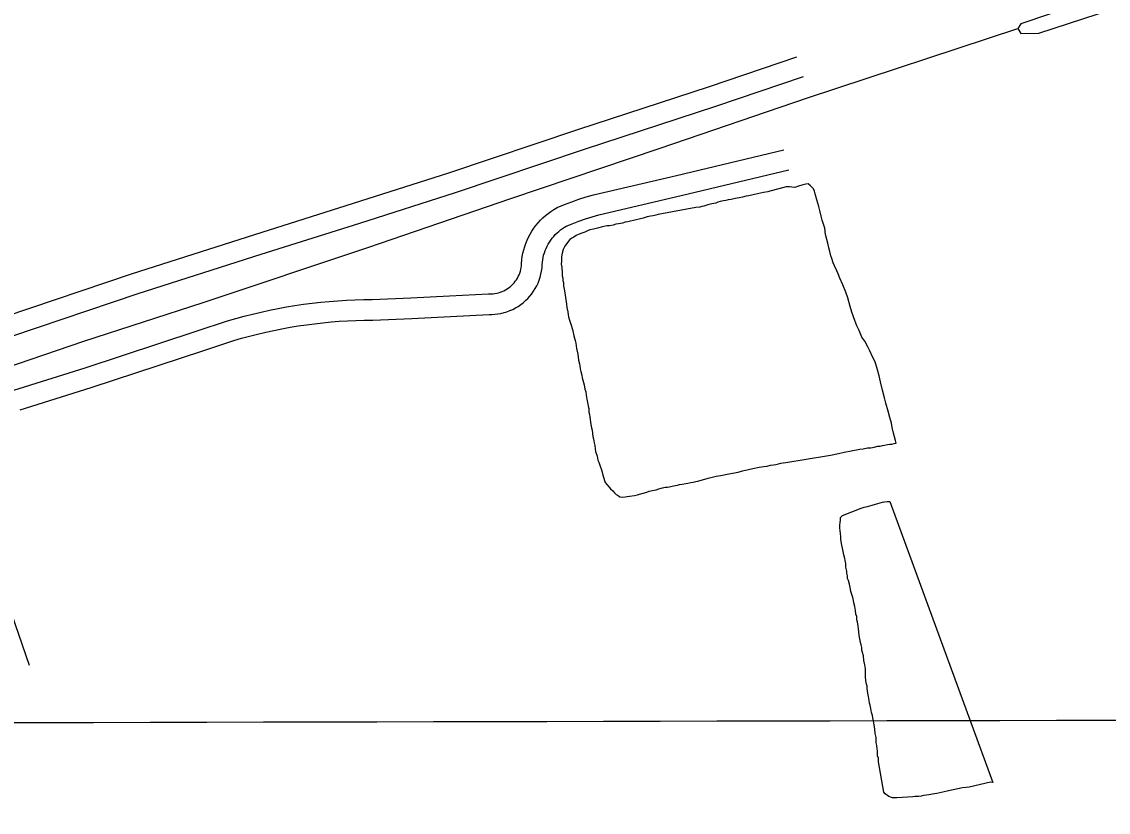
# Model space of a CAD drawing. Extents: x 3329332 to 3367211, y 631066 to 656469.
# Drawn here: x 3361295 to 3362871, y 642430 to 643578 of the extents above; entities that cross this region are included whole.
import ezdxf

# ---------------------------------------------------------------- set-up
doc = ezdxf.new("R2010")
doc.units = 0
for name, color, linetype in [('V-GRID-MAJR', 7, 'Continuous'), ('V-ROAD-CNTR', 7, 'Continuous'), ('V-TOPO-SHOR', 7, 'Continuous')]:
    doc.layers.add(name, color=color, linetype=linetype)

msp = doc.modelspace()

# ---------------------------------------------------------------- linework, layer by layer
at = {"layer": 'V-GRID-MAJR'}
msp.add_spline([(3333447.6, 642509.3), (3338709, 642517.4), (3343970.4, 642526.2), (3349231.8, 642535.7), (3354493.2, 642546.1), (3359754.7, 642557.2), (3365016.1, 642569)], degree=3, dxfattribs=at)
at = {"layer": 'V-ROAD-CNTR'}
for points in [[(3361271, 643149.8), (3361454.2, 643211.7), (3361632.9, 643268.8), (3361776.3, 643314.2), (3361914.6, 643358.3), (3362101.8, 643421.1), (3362292.6, 643483.7), (3362419.6, 643526.7)], [(3361280.6, 643121.4), (3361463.6, 643183.2), (3361642, 643240.2), (3361785.4, 643285.6), (3361924, 643329.8), (3362111.2, 643392.6), (3362302.1, 643455.3), (3362429.2, 643498.3)], [(3361283.3, 643043.1), (3361386.7, 643075.2), (3361549.6, 643129.3), (3361593.6, 643143.6), (3361605.7, 643147.1), (3361617.8, 643150.4), (3361629.9, 643153.5), (3361642.1, 643156.4), (3361654.4, 643159.1), (3361666.7, 643161.6), (3361679, 643163.8), (3361691.3, 643165.9), (3361703.7, 643167.7), (3361716.2, 643169.3), (3361728.6, 643170.7), (3361741.1, 643171.9), (3361753.6, 643172.8), (3361766.1, 643173.6), (3361778.6, 643174.1), (3361791.2, 643174.4), (3361803.3, 643174.5), (3361859.3, 643177.1), (3361915.6, 643179.8), (3361972.3, 643182.8), (3361975.9, 643182.8), (3361978.6, 643183), (3361981.3, 643183.3), (3361984, 643183.8), (3361986.6, 643184.4), (3361989.2, 643185.2), (3361991.8, 643186.2), (3361994.3, 643187.3), (3361996.7, 643188.5), (3361999, 643189.9), (3362001.3, 643191.5), (3362003.4, 643193.1), (3362005.5, 643194.9), (3362007.4, 643196.8), (3362009.3, 643198.9), (3362011, 643201), (3362012.5, 643203.2), (3362014, 643205.5), (3362015.3, 643207.9), (3362016.4, 643210.4), (3362017.4, 643212.9), (3362018.3, 643215.5), (3362019, 643218.2), (3362019.5, 643220.8), (3362019.8, 643223.2), (3362020, 643227), (3362020.4, 643232), (3362021.1, 643236.9), (3362022, 643241.8), (3362023.2, 643246.6), (3362024.6, 643251.4), (3362026.2, 643256.1), (3362028.1, 643260.7), (3362030.2, 643265.2), (3362032.5, 643269.6), (3362035.1, 643273.9), (3362037.9, 643278), (3362040.8, 643282), (3362044, 643285.9), (3362047.4, 643289.5), (3362050.9, 643293), (3362054.6, 643296.4), (3362058.5, 643299.5), (3362062.5, 643302.4), (3362066.7, 643305.1), (3362071.6, 643308), (3362082.6, 643312.5), (3362092.8, 643316.4), (3362103.2, 643320), (3362113.7, 643323.4), (3362124.5, 643326.7), (3362244.9, 643354.5), (3362400.8, 643392)], [(3361292.5, 643014.6), (3361395.8, 643046.7), (3361559, 643100.8), (3361602.4, 643114.9), (3361613.9, 643118.3), (3361625.5, 643121.4), (3361637.1, 643124.4), (3361648.8, 643127.2), (3361660.5, 643129.8), (3361672.3, 643132.1), (3361684.1, 643134.3), (3361696, 643136.2), (3361707.9, 643138), (3361719.8, 643139.5), (3361731.7, 643140.9), (3361743.7, 643142), (3361755.6, 643142.9), (3361767.6, 643143.6), (3361779.6, 643144.1), (3361791.6, 643144.4), (3361804.1, 643144.5), (3361860.7, 643147.1), (3361917.1, 643149.9), (3361973.1, 643152.8), (3361976.8, 643152.8), (3361981.3, 643153.1), (3361985.8, 643153.6), (3361990.2, 643154.4), (3361994.6, 643155.5), (3361998.9, 643156.8), (3362003.2, 643158.4), (3362007.3, 643160.2), (3362011.3, 643162.3), (3362015.2, 643164.6), (3362018.9, 643167.2), (3362022.5, 643169.9), (3362025.9, 643172.9), (3362029.1, 643176.1), (3362032.1, 643179.4), (3362035, 643183), (3362037.6, 643186.6), (3362039.9, 643190.5), (3362042.1, 643194.5), (3362044, 643198.5), (3362045.7, 643202.7), (3362047.1, 643207), (3362048.2, 643211.4), (3362049.1, 643215.8), (3362049.8, 643220.6), (3362049.9, 643225.2), (3362050.2, 643228.7), (3362050.7, 643232.1), (3362051.3, 643235.5), (3362052.1, 643238.9), (3362053.1, 643242.2), (3362054.3, 643245.5), (3362055.6, 643248.7), (3362057, 643251.8), (3362058.7, 643254.9), (3362060.5, 643257.9), (3362062.4, 643260.7), (3362064.4, 643263.5), (3362066.7, 643266.2), (3362069, 643268.7), (3362071.5, 643271.2), (3362074, 643273.5), (3362076.7, 643275.7), (3362079.5, 643277.7), (3362082.4, 643279.6), (3362084.8, 643281), (3362093.6, 643284.6), (3362103.2, 643288.2), (3362112.8, 643291.6), (3362122.6, 643294.8), (3362132.2, 643297.6), (3362251.8, 643325.3), (3362407.8, 643362.8)], [(3361176.6, 642976.6), (3361194.2, 642957.8), (3361206.9, 642929.3), (3361305.4, 642643.8)]]:
    msp.add_lwpolyline(points, dxfattribs=at)
at = {"layer": 'V-TOPO-SHOR'}
msp.add_line((3362434.7, 643467.1), (3362739.9, 643567.8), dxfattribs=at)
for points in [[(3362585.7, 645729.5), (3362628.4, 645450.6), (3362709.1, 644981.7), (3362754.1, 644712.2), (3362858.5, 644088.6), (3362934.3, 643652.6), (3362929.7, 643638.6), (3362910.9, 643631.5), (3362744.5, 643574.9), (3362739.9, 643567.8), (3362744.6, 643560.8), (3362770.4, 643560.9), (3362920.3, 643610.4), (3362932.1, 643610.4), (3362939.1, 643605.7), (3362946.2, 643596.4), (3362967.4, 643523.7), (3363007.7, 643265.9), (3363052.8, 643024.4), (3363100.2, 642729.1), (3363145.3, 642457.2), (3363206.9, 642107.9)], [(3360472.5, 642799.3), (3360580.9, 642844.2), (3360787.8, 642913.9), (3361174.8, 643042.3), (3361384.9, 643113.9), (3361558, 643170.3), (3361796.8, 643250.1), (3362004.3, 643321.1), (3362221.4, 643394.4), (3362434.7, 643467.1)], [(3362554.6, 643003.4), (3362552.1, 643012.4), (3362548.8, 643024), (3362546.7, 643032), (3362543.8, 643043.2), (3362540.9, 643055.3), (3362538.8, 643063.8), (3362536.7, 643072.3), (3362532.9, 643083.9), (3362529.9, 643090.6), (3362525.6, 643100), (3362522.6, 643105.9), (3362517.9, 643114), (3362514, 643119.8), (3362509.7, 643129.7), (3362506.7, 643136.4), (3362503.7, 643144), (3362499.5, 643156.1), (3362497, 643164.6), (3362493.7, 643177.1), (3362490.7, 643185.2), (3362486.4, 643196), (3362481.7, 643205.4), (3362479.2, 643211.7), (3362477.5, 643216.1), (3362474, 643223.3), (3362472.3, 643227.8), (3362470.2, 643234.1), (3362469, 643238.1), (3362467.3, 643244.4), (3362466, 643249.7), (3362464.4, 643256.4), (3362461.1, 643268.9), (3362459.9, 643277.9), (3362456.1, 643289.9), (3362454.9, 643295.7), (3362452.8, 643303.8), (3362451.5, 643309.6), (3362448.6, 643319), (3362446.1, 643327.9), (3362445.3, 643331.9), (3362443.6, 643335.1), (3362441.4, 643337.4), (3362439.2, 643339.6), (3362435.7, 643342.4), (3362432.6, 643342), (3362426.7, 643340.7), (3362421.8, 643339), (3362416.4, 643336.9), (3362412, 643337.4), (3362408.9, 643337.9), (3362404, 643338), (3362398.6, 643336.8), (3362393.3, 643335.1), (3362380.3, 643331.8), (3362377.2, 643330.9), (3362370.9, 643329.7), (3362362.5, 643328.1), (3362358, 643326.8), (3362354.4, 643326), (3362349.5, 643325.2), (3362345.9, 643324.4), (3362340.6, 643323.1), (3362336.1, 643322.3), (3362333, 643321.9), (3362328.1, 643320.7), (3362324, 643319.9), (3362320, 643319.1), (3362316.5, 643318.2), (3362313.3, 643317.9), (3362308.4, 643316.6), (3362304.8, 643315.8), (3362301.7, 643314.5), (3362295.9, 643313.3), (3362290.5, 643312), (3362284.7, 643309.9), (3362281.6, 643309.5), (3362278.5, 643308.7), (3362273.1, 643307.9), (3362218.2, 643297.8), (3362215.1, 643296.9), (3362211.1, 643296.1), (3362207, 643295.7), (3362202.1, 643294.5), (3362196.3, 643292.4), (3362190.5, 643291.1), (3362186.5, 643290.3)], [(3362186.5, 643290.3), (3362182.5, 643289.1), (3362178, 643288.2), (3362174.4, 643287.4), (3362170.4, 643286.6), (3362166.4, 643285.3), (3362160.6, 643284.6), (3362157, 643283.7), (3362153, 643282.5), (3362147.6, 643281.7), (3362144.5, 643281.3), (3362139.6, 643280.5), (3362135.6, 643279.7), (3362132.4, 643278.8), (3362124.4, 643276.7), (3362119, 643275.5), (3362115.9, 643274.2), (3362111.9, 643272.5), (3362107.4, 643270.8), (3362103.8, 643269.6), (3362099.3, 643267.4), (3362095.7, 643265.2), (3362093, 643263.5), (3362090.3, 643261.8), (3362085.3, 643255.6), (3362083, 643252.1), (3362080.3, 643247.3), (3362078.8, 643242), (3362077.9, 643236.7), (3362078.2, 643230.4), (3362077.7, 643226), (3362078.5, 643221.5), (3362079.2, 643212.2), (3362079.1, 643209), (3362080, 643205.5), (3362079.9, 643202.4), (3362080.7, 643199.2), (3362081.1, 643194.3), (3362082.3, 643187.2), (3362085.1, 643167.6), (3362085.9, 643163.1), (3362087.1, 643156.8), (3362087.9, 643152.4), (3362088.3, 643149.3), (3362089.6, 643144.8), (3362090.4, 643141.7), (3362092.1, 643137.2), (3362094.2, 643130.9), (3362095, 643126.9), (3362095.8, 643122), (3362097.9, 643115.3), (3362098.7, 643111.3), (3362099.9, 643103.7), (3362101.6, 643095.2), (3362102.7, 643086.3), (3362104, 643081.4), (3362104.4, 643078.2), (3362105.2, 643073.8), (3362106, 643070.2), (3362107.3, 643064.8), (3362108.1, 643060.8), (3362109.7, 643054.1), (3362111, 643050.5), (3362111.8, 643044.3), (3362113.1, 643040.7), (3362113.9, 643035.8), (3362114.6, 643030), (3362116.3, 643022.9), (3362116.7, 643019.7), (3362117.5, 643016.6), (3362117.9, 643011.3), (3362118.7, 643007.7), (3362119.1, 643003.7), (3362119.4, 643000.6), (3362120.3, 642996.5), (3362120.7, 642993.4), (3362121.5, 642988.5), (3362122.3, 642984.9), (3362123.4, 642975.6), (3362124.3, 642972.4), (3362125.5, 642966.6), (3362126.3, 642962.6), (3362126.7, 642957.7), (3362127.5, 642954.1), (3362129.6, 642947), (3362130.8, 642941.6), (3362132.1, 642938.5), (3362133.4, 642934), (3362135.9, 642927.3), (3362136.8, 642924.2), (3362138, 642919.7), (3362139.3, 642915.2), (3362140.6, 642912.1), (3362141.4, 642909), (3362143.6, 642906.2)], [(3362166.8, 642887.6), (3362176.6, 642889.2), (3362183.8, 642890), (3362188.2, 642891.2), (3362191.4, 642892), (3362196.3, 642893.7), (3362201.6, 642895), (3362205.2, 642896.2), (3362212.4, 642897.9), (3362215.5, 642898.3), (3362219.1, 642899.6), (3362224.4, 642901.2), (3362228.5, 642902.1), (3362231.6, 642902.4), (3362236.5, 642903.2), (3362240.5, 642904.1), (3362246.3, 642905.3), (3362249.4, 642906.1), (3362253, 642906.5), (3362258.4, 642907.7), (3362261.5, 642908.1), (3362265.5, 642909), (3362269.1, 642909.3), (3362272.7, 642910.2), (3362275.8, 642911), (3362291, 642915.2), (3362302.6, 642918.1), (3362309.3, 642919.3), (3362320.9, 642921.8), (3362334.3, 642924.2), (3362340.6, 642925.8), (3362349.5, 642927.9), (3362355.7, 642929.1), (3362364.7, 642931.2), (3362371.4, 642932.4), (3362376.3, 642932.8), (3362381.2, 642934), (3362385.7, 642934.8), (3362388.8, 642935.2), (3362392.8, 642936), (3362396.4, 642936.9), (3362399.5, 642937.7), (3362403.5, 642938.1), (3362462.4, 642947.7), (3362468.2, 642948.5), (3362479.8, 642950.9), (3362488.3, 642953), (3362498.1, 642955.1), (3362511.1, 642957.5), (3362515.5, 642957.9), (3362521.8, 642959.1), (3362526.7, 642959.4), (3362531.6, 642960.2), (3362537, 642961.5), (3362540.5, 642961.9), (3362543.7, 642962.7), (3362546.8, 642963.1), (3362550.8, 642963.9), (3362554.4, 642964.7), (3362557.5, 642964.7), (3362560.6, 642965.5), (3362563.7, 642965.9), (3362562.5, 642969.9), (3362559.5, 642980.7), (3362557.9, 642988.7), (3362556.7, 642994.9), (3362554.6, 643003.4)], [(3362143.6, 642906.2), (3362147, 642902.2), (3362149.2, 642899.9), (3362152.3, 642896.7), (3362154.9, 642894), (3362157.1, 642891.8), (3362160.2, 642889.9), (3362162.8, 642888.1), (3362166.8, 642887.6)], [(3362497.2, 642754.1), (3362495.7, 642761.2), (3362494.3, 642766.7), (3362493.2, 642769.8), (3362492.8, 642773.7), (3362492.1, 642777.3), (3362491.8, 642780.4), (3362490.7, 642785.9), (3362490.4, 642791.4), (3362489.7, 642795.7), (3362489, 642798.8), (3362487.9, 642803.9), (3362486.8, 642808.7), (3362485.7, 642813.8), (3362484.6, 642818.1), (3362483.2, 642826.3), (3362483.3, 642829.9), (3362482.6, 642835), (3362482.3, 642838.9), (3362481.9, 642842.8), (3362482, 642847.5), (3362482.1, 642850.6), (3362482.9, 642854.9), (3362483, 642858), (3362485.8, 642861.1), (3362513, 642871.6), (3362517.3, 642873.1), (3362522, 642874.2), (3362525.6, 642875.3), (3362528.7, 642876), (3362533.4, 642877.5), (3362537, 642878.6), (3362540.5, 642879.7), (3362543.7, 642880.4), (3362546.8, 642881.1), (3362550.7, 642881.5), (3362554.2, 642881.4), (3362703.8, 642473.8)], [(3362703.8, 642473.8), (3362700.7, 642474.2), (3362669.3, 642467), (3362665, 642466.3), (3362659.9, 642465.6), (3362639.4, 642461.6), (3362631.2, 642459.4), (3362626.9, 642458.7), (3362622.5, 642457.6), (3362619.4, 642456.9), (3362610.8, 642455.9), (3362607.6, 642455.2), (3362603.3, 642454.5), (3362599.8, 642453.7), (3362595.9, 642453.4), (3362590.8, 642453.1), (3362587.6, 642452.8), (3362564.5, 642451.2), (3362561.4, 642451.3), (3362558.3, 642451.3), (3362552.8, 642453.4), (3362547.8, 642457), (3362545.5, 642459.4), (3362538.1, 642503.7), (3362537.8, 642508.8), (3362536.7, 642512.4), (3362536.4, 642519.4), (3362536.1, 642522.6), (3362535.4, 642527.3), (3362534.7, 642531.2), (3362534.7, 642535.1), (3362534.4, 642539), (3362533.3, 642544.5), (3362532.7, 642551.2), (3362531.6, 642557.5), (3362530.5, 642563), (3362529.8, 642567.3), (3362529.1, 642570.8), (3362527.6, 642575.1), (3362526.6, 642581), (3362525.9, 642585.7), (3362525.1, 642588.9), (3362524.4, 642592.4), (3362523.3, 642598.3), (3362522.3, 642603), (3362521.6, 642610.1), (3362521.3, 642613.2), (3362520.5, 642616.3), (3362519.4, 642621.1), (3362519.2, 642627.3), (3362519.2, 642632), (3362519, 642638.3), (3362518.3, 642644.2), (3362516.8, 642650.5), (3362516.2, 642657.5), (3362514.7, 642662.2), (3362514, 642665.4), (3362513.7, 642669.3), (3362512.6, 642673.6), (3362511.8, 642676.8), (3362510.8, 642682.3), (3362510.1, 642687), (3362509.4, 642692.4), (3362508.7, 642696.4), (3362508.3, 642700.3), (3362507.3, 642706.6), (3362506.6, 642709.7), (3362506.3, 642714.4), (3362505.1, 642718), (3362504.8, 642723), (3362503.4, 642728.9), (3362502.3, 642734.4), (3362501.6, 642737.6), (3362500.5, 642742.3), (3362499.4, 642746.2), (3362497.9, 642751), (3362497.2, 642754.1)]]:
    msp.add_lwpolyline(points, dxfattribs=at)

doc.saveas('drawing.dxf')
